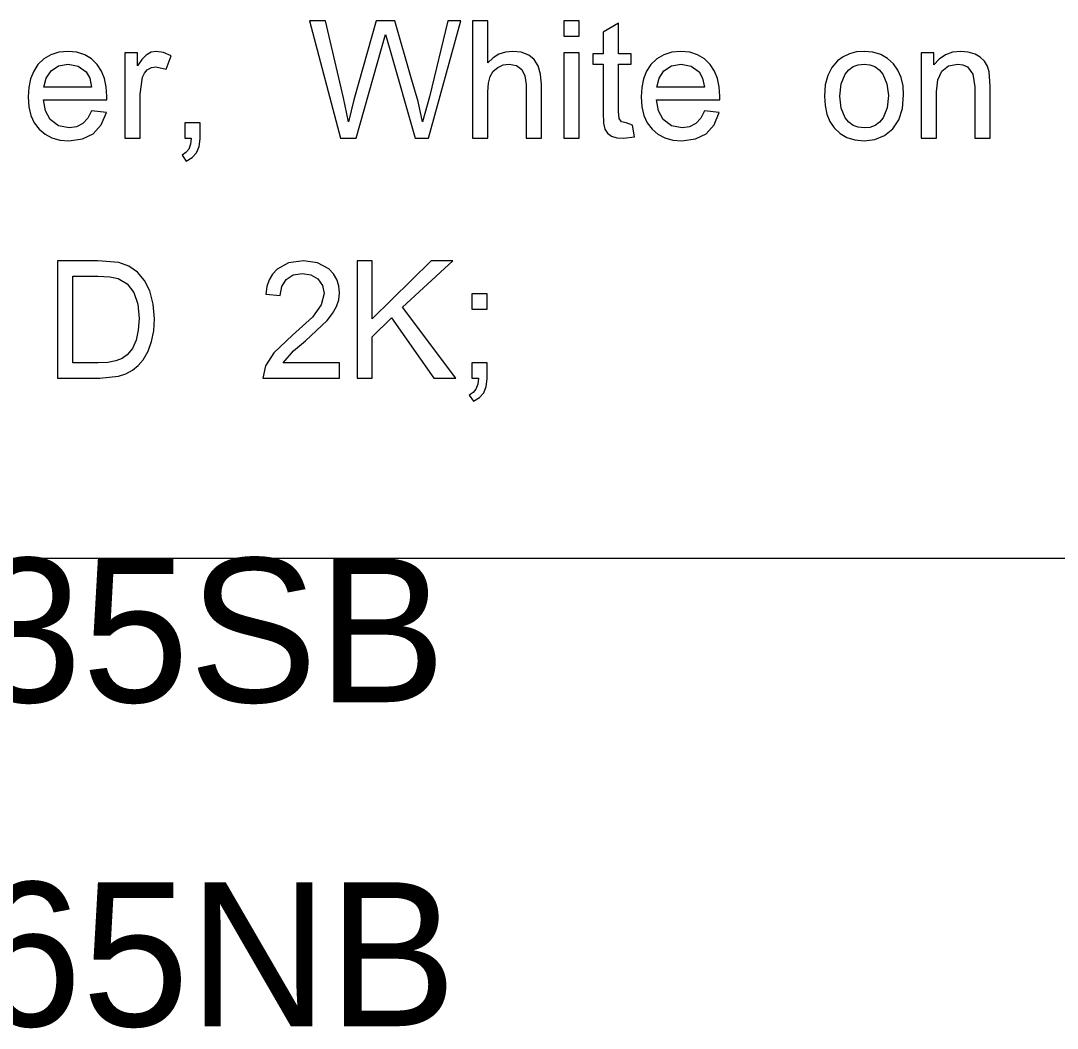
# Model space of a CAD drawing. Extents: x 1001568 to 1002149, y 1840825 to 1841423.
# Drawn here: x 1001951.551 to 1001954.43, y 1840980.163 to 1840982.962 of the extents above; entities that cross this region are included whole.
import ezdxf

# ---------------------------------------------------------------- set-up
doc = ezdxf.new("R2010")
doc.units = 0
for name, color, linetype in [('40', 7, 'Continuous'), ('R_No Plot', 7, 'Continuous'), ('SIGNS', 7, 'Continuous')]:
    doc.layers.add(name, color=color, linetype=linetype)

msp = doc.modelspace()

# ---------------------------------------------------------------- linework, layer by layer
at = {"layer": 'R_No Plot'}
msp.add_line((1001890.6501, 1840981.4691), (1001982.1327, 1840981.4691), dxfattribs=at)
at = {"layer": 'SIGNS'}
for points in [[(1001952.4389, 1840982.6358), (1001952.4826, 1840982.6358), (1001952.5531, 1840982.8852), (1001952.5643, 1840982.9238), (1001952.5752, 1840982.8857), (1001952.6464, 1840982.6358), (1001952.684, 1840982.6358), (1001952.7738, 1840982.962), (1001952.737, 1840982.962), (1001952.6862, 1840982.7507), (1001952.6671, 1840982.6815), (1001952.6548, 1840982.7376), (1001952.6372, 1840982.7973), (1001952.5903, 1840982.962), (1001952.5381, 1840982.962), (1001952.4758, 1840982.742), (1001952.4611, 1840982.6815), (1001952.4472, 1840982.7482), (1001952.3975, 1840982.962), (1001952.353, 1840982.962)], [(1001952.8057, 1840982.6358), (1001952.8482, 1840982.6358), (1001952.8482, 1840982.7641), (1001952.8498, 1840982.7888), (1001952.8547, 1840982.8075), (1001952.8631, 1840982.8215), (1001952.8759, 1840982.8324), (1001952.891, 1840982.8392), (1001952.9074, 1840982.8414), (1001952.928, 1840982.8377), (1001952.9428, 1840982.8269), (1001952.9516, 1840982.8092), (1001952.9546, 1840982.7845), (1001952.9546, 1840982.6358), (1001952.9972, 1840982.6358), (1001952.9972, 1840982.7851), (1001952.995, 1840982.8135), (1001952.9883, 1840982.8365), (1001952.9773, 1840982.8542), (1001952.962, 1840982.8665), (1001952.941, 1840982.8743), (1001952.9174, 1840982.8769), (1001952.8973, 1840982.8748), (1001952.8792, 1840982.8689), (1001952.8628, 1840982.859), (1001952.8482, 1840982.8455), (1001952.8482, 1840982.962), (1001952.8057, 1840982.962)], [(1001953.0599, 1840982.9194), (1001953.1024, 1840982.9194), (1001953.1024, 1840982.962), (1001953.0599, 1840982.962)], [(1001953.25, 1840982.6717), (1001953.2331, 1840982.6783), (1001953.2197, 1840982.6811), (1001953.2132, 1840982.6908), (1001953.2111, 1840982.7095), (1001953.2111, 1840982.8414), (1001953.2465, 1840982.8414), (1001953.2465, 1840982.8698), (1001953.2111, 1840982.8698), (1001953.2111, 1840982.9549), (1001953.1685, 1840982.9301), (1001953.1685, 1840982.8698), (1001953.1401, 1840982.8698), (1001953.1401, 1840982.8414), (1001953.1685, 1840982.8414), (1001953.1685, 1840982.7071), (1001953.1697, 1840982.6776), (1001953.1735, 1840982.6604), (1001953.1807, 1840982.6494), (1001953.1918, 1840982.6416), (1001953.2065, 1840982.6371), (1001953.225, 1840982.6358), (1001953.2557, 1840982.6391)], [(1001951.8399, 1840982.6358), (1001951.8824, 1840982.6358), (1001951.8824, 1840982.7584), (1001951.8889, 1840982.8048), (1001951.8943, 1840982.8164), (1001951.9021, 1840982.8253), (1001951.9139, 1840982.832), (1001951.9265, 1840982.8343), (1001951.9551, 1840982.8279), (1001951.9686, 1840982.8643), (1001951.9474, 1840982.8737), (1001951.9271, 1840982.8769), (1001951.9128, 1840982.8743), (1001951.8996, 1840982.8668), (1001951.8869, 1840982.8543), (1001951.8753, 1840982.8369), (1001951.8753, 1840982.8728), (1001951.8399, 1840982.8728)], [(1001953.0599, 1840982.6358), (1001953.1024, 1840982.6358), (1001953.1024, 1840982.8728), (1001953.0599, 1840982.8728)], [(1001954.0521, 1840982.6358), (1001954.0946, 1840982.6358), (1001954.0946, 1840982.7641), (1001954.0983, 1840982.7979), (1001954.1095, 1840982.8221), (1001954.1281, 1840982.8365), (1001954.1543, 1840982.8414), (1001954.1684, 1840982.8396), (1001954.1808, 1840982.8341), (1001954.1959, 1840982.8136), (1001954.201, 1840982.7786), (1001954.201, 1840982.6358), (1001954.2436, 1840982.6358), (1001954.2436, 1840982.7807), (1001954.2413, 1840982.8196), (1001954.236, 1840982.8361), (1001954.2277, 1840982.85), (1001954.2163, 1840982.8609), (1001954.2019, 1840982.8691), (1001954.1828, 1840982.8749), (1001954.1628, 1840982.8769), (1001954.1396, 1840982.8743), (1001954.1194, 1840982.8673), (1001954.1019, 1840982.8554), (1001954.0875, 1840982.8391), (1001954.0875, 1840982.8728), (1001954.0521, 1840982.8728)], [(1001952.0062, 1840982.6358), (1001952.0246, 1840982.6358), (1001952.0225, 1840982.6191), (1001952.0176, 1840982.6057), (1001952.0097, 1840982.5956), (1001951.9991, 1840982.5889), (1001952.0105, 1840982.572), (1001952.0271, 1840982.5818), (1001952.0391, 1840982.5955), (1001952.0463, 1840982.6129), (1001952.0488, 1840982.6342), (1001952.0488, 1840982.6783), (1001952.0062, 1840982.6783)], [(1001952.4365, 1840982.0116), (1001952.2794, 1840982.0116), (1001952.3082, 1840982.0447), (1001952.3416, 1840982.0732), (1001952.4024, 1840982.1296), (1001952.4172, 1840982.1487), (1001952.428, 1840982.168), (1001952.4343, 1840982.1872), (1001952.4365, 1840982.2065), (1001952.4346, 1840982.2261), (1001952.4289, 1840982.2436), (1001952.4195, 1840982.259), (1001952.4066, 1840982.2724), (1001952.3749, 1840982.2896), (1001952.336, 1840982.2953), (1001952.2947, 1840982.2893), (1001952.2627, 1840982.2715), (1001952.2504, 1840982.2582), (1001952.2411, 1840982.2425), (1001952.2347, 1840982.2239), (1001952.2313, 1840982.2028), (1001952.2715, 1840982.1987), (1001952.2757, 1840982.2239), (1001952.2882, 1840982.2434), (1001952.3078, 1840982.2558), (1001952.3338, 1840982.2599), (1001952.357, 1840982.2559), (1001952.3761, 1840982.2447), (1001952.3894, 1840982.2266), (1001952.3939, 1840982.204), (1001952.3856, 1840982.173), (1001952.361, 1840982.1387), (1001952.3054, 1840982.0882), (1001952.254, 1840982.0395), (1001952.2308, 1840982.0035), (1001952.2237, 1840981.9691), (1001952.4365, 1840981.9691)], [(1001952.485, 1840981.9691), (1001952.5275, 1840981.9691), (1001952.5275, 1840982.0841), (1001952.5805, 1840982.1365), (1001952.6983, 1840981.9691), (1001952.7591, 1840981.9691), (1001952.6112, 1840982.1668), (1001952.7514, 1840982.2953), (1001952.6907, 1840982.2953), (1001952.5275, 1840982.134), (1001952.5275, 1840982.2953), (1001952.485, 1840982.2953)], [(1001952.804, 1840982.1606), (1001952.8466, 1840982.1606), (1001952.8466, 1840982.2031), (1001952.804, 1840982.2031)], [(1001952.804, 1840981.9691), (1001952.8224, 1840981.9691), (1001952.8203, 1840981.9524), (1001952.8155, 1840981.939), (1001952.8076, 1840981.9289), (1001952.7969, 1840981.9223), (1001952.8083, 1840981.9053), (1001952.825, 1840981.9152), (1001952.8369, 1840981.9288), (1001952.8441, 1840981.9462), (1001952.8466, 1840981.9676), (1001952.8466, 1840982.0116), (1001952.804, 1840982.0116)]]:
    msp.add_lwpolyline(points, close=True, dxfattribs=at)
for points in [[(1001951.7474, 1840982.7121), (1001951.7369, 1840982.691), (1001951.7231, 1840982.6761), (1001951.7058, 1840982.6671), (1001951.6853, 1840982.6641), (1001951.6556, 1840982.67), (1001951.6329, 1840982.6877), (1001951.6196, 1840982.7118), (1001951.614, 1840982.7421), (1001951.7898, 1840982.7421), (1001951.79, 1840982.7529), (1001951.7883, 1840982.7785), (1001951.7833, 1840982.8016), (1001951.775, 1840982.8221), (1001951.7634, 1840982.8403), (1001951.7473, 1840982.8563), (1001951.7285, 1840982.8677), (1001951.7067, 1840982.8745), (1001951.6822, 1840982.8769), (1001951.6568, 1840982.8745), (1001951.6345, 1840982.8676), (1001951.6151, 1840982.8561), (1001951.5987, 1840982.84), (1001951.5868, 1840982.8216), (1001951.5782, 1840982.8007), (1001951.5731, 1840982.7769), (1001951.5715, 1840982.7508), (1001951.5733, 1840982.7232), (1001951.579, 1840982.699), (1001951.5884, 1840982.6781), (1001951.6018, 1840982.6606), (1001951.6183, 1840982.6466), (1001951.6376, 1840982.6366), (1001951.6596, 1840982.6307), (1001951.6844, 1840982.6287), (1001951.7223, 1840982.6336), (1001951.7523, 1840982.6482), (1001951.7744, 1840982.6726), (1001951.7887, 1840982.7069), (1001951.7474, 1840982.7121)], [(1001953.4502, 1840982.7121), (1001953.4397, 1840982.691), (1001953.4258, 1840982.6761), (1001953.4085, 1840982.6671), (1001953.388, 1840982.6641), (1001953.3583, 1840982.67), (1001953.3356, 1840982.6877), (1001953.3223, 1840982.7118), (1001953.3168, 1840982.7421), (1001953.4925, 1840982.7421), (1001953.4928, 1840982.7529), (1001953.4911, 1840982.7785), (1001953.4861, 1840982.8016), (1001953.4778, 1840982.8221), (1001953.4662, 1840982.8403), (1001953.4501, 1840982.8563), (1001953.4312, 1840982.8677), (1001953.4094, 1840982.8745), (1001953.3849, 1840982.8769), (1001953.3595, 1840982.8745), (1001953.3373, 1840982.8676), (1001953.3179, 1840982.8561), (1001953.3015, 1840982.84), (1001953.2895, 1840982.8216), (1001953.281, 1840982.8007), (1001953.2759, 1840982.7769), (1001953.2742, 1840982.7508), (1001953.2761, 1840982.7232), (1001953.2817, 1840982.699), (1001953.2912, 1840982.6781), (1001953.3046, 1840982.6606), (1001953.3211, 1840982.6466), (1001953.3404, 1840982.6366), (1001953.3623, 1840982.6307), (1001953.3871, 1840982.6287), (1001953.4251, 1840982.6336), (1001953.4551, 1840982.6482), (1001953.4771, 1840982.6726), (1001953.4914, 1840982.7069), (1001953.4502, 1840982.7121)], [(1001953.7837, 1840982.7528), (1001953.7854, 1840982.7264), (1001953.7905, 1840982.7029), (1001953.7989, 1840982.6821), (1001953.8108, 1840982.6642), (1001953.8268, 1840982.6485), (1001953.8461, 1840982.6374), (1001953.8683, 1840982.6308), (1001953.8937, 1840982.6287), (1001953.9231, 1840982.6324), (1001953.9502, 1840982.6432), (1001953.9735, 1840982.6614), (1001953.9902, 1840982.6863), (1001954.0001, 1840982.7178), (1001954.0035, 1840982.7561), (1001954.0018, 1840982.7812), (1001953.9965, 1840982.8041), (1001953.9876, 1840982.8244), (1001953.9753, 1840982.8422), (1001953.9589, 1840982.8573), (1001953.9399, 1840982.8681), (1001953.9181, 1840982.8747), (1001953.8937, 1840982.8769), (1001953.8726, 1840982.8752), (1001953.8533, 1840982.8702), (1001953.8357, 1840982.8619), (1001953.82, 1840982.8505), (1001953.804, 1840982.8324), (1001953.7927, 1840982.8101), (1001953.7859, 1840982.7835), (1001953.7837, 1840982.7528)], [(1001951.6152, 1840982.7776), (1001951.6211, 1840982.8028), (1001951.6349, 1840982.823), (1001951.656, 1840982.8369), (1001951.6826, 1840982.8414), (1001951.7103, 1840982.8359), (1001951.7323, 1840982.8197), (1001951.7424, 1840982.8021), (1001951.7476, 1840982.7776), (1001951.6152, 1840982.7776)], [(1001953.318, 1840982.7776), (1001953.3239, 1840982.8028), (1001953.3376, 1840982.823), (1001953.3588, 1840982.8369), (1001953.3854, 1840982.8414), (1001953.4131, 1840982.8359), (1001953.4351, 1840982.8197), (1001953.4451, 1840982.8021), (1001953.4503, 1840982.7776), (1001953.318, 1840982.7776)], [(1001953.8263, 1840982.7529), (1001953.8299, 1840982.7866), (1001953.8411, 1840982.8135), (1001953.851, 1840982.8257), (1001953.863, 1840982.8345), (1001953.8772, 1840982.8397), (1001953.8937, 1840982.8414), (1001953.9096, 1840982.8397), (1001953.9236, 1840982.8345), (1001953.9356, 1840982.8259), (1001953.9457, 1840982.814), (1001953.9571, 1840982.7871), (1001953.961, 1840982.7542), (1001953.9574, 1840982.72), (1001953.9464, 1840982.6927), (1001953.9364, 1840982.6801), (1001953.9243, 1840982.6711), (1001953.91, 1840982.6658), (1001953.8937, 1840982.6641), (1001953.8772, 1840982.6659), (1001953.863, 1840982.6712), (1001953.851, 1840982.6798), (1001953.8411, 1840982.6921), (1001953.8299, 1840982.7189), (1001953.8263, 1840982.7529)], [(1001951.6525, 1840981.9691), (1001951.7701, 1840981.9691), (1001951.8224, 1840981.9746), (1001951.8428, 1840981.9813), (1001951.8612, 1840981.9912), (1001951.8771, 1840982.0043), (1001951.8911, 1840982.0205), (1001951.9046, 1840982.0439), (1001951.9144, 1840982.0706), (1001951.9201, 1840982.1006), (1001951.922, 1840982.134), (1001951.9187, 1840982.1751), (1001951.9092, 1840982.2115), (1001951.8944, 1840982.2407), (1001951.8753, 1840982.2636), (1001951.8513, 1840982.2803), (1001951.8229, 1840982.2907), (1001951.7648, 1840982.2953), (1001951.6525, 1840982.2953), (1001951.6525, 1840981.9691)], [(1001951.6951, 1840982.0116), (1001951.6951, 1840982.2528), (1001951.7645, 1840982.2528), (1001951.7984, 1840982.2511), (1001951.8211, 1840982.2463), (1001951.8466, 1840982.2311), (1001951.8649, 1840982.2074), (1001951.8758, 1840982.1751), (1001951.8795, 1840982.1346), (1001951.8774, 1840982.1022), (1001951.8712, 1840982.0747), (1001951.8609, 1840982.0519), (1001951.8466, 1840982.0338), (1001951.8327, 1840982.024), (1001951.8146, 1840982.0172), (1001951.7923, 1840982.013), (1001951.7657, 1840982.0116), (1001951.6951, 1840982.0116)]]:
    msp.add_lwpolyline(points, dxfattribs=at)

# ---------------------------------------------------------------- texts
at = {"layer": '40'}
for s, p in [('SS-26S-10-STA20+35SB', (1001946.6811, 1840981.0691)), ('SS-26S-10-STA19+65NB', (1001946.6811, 1840980.1691))]:
    msp.add_text(s, height=0.4, rotation=0, dxfattribs=at).set_placement(p)

doc.saveas('drawing.dxf')
